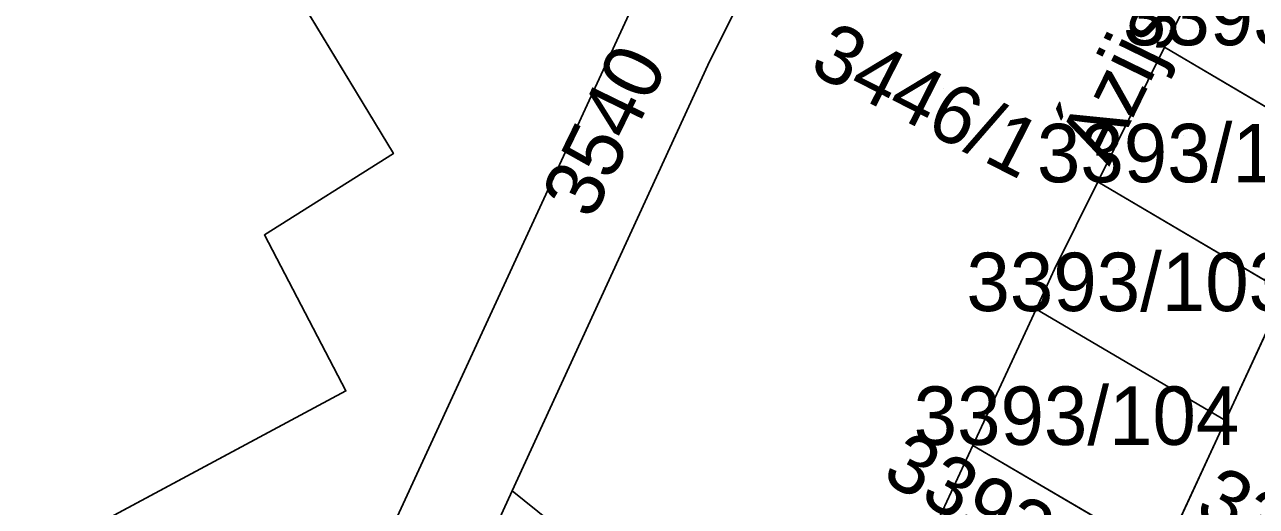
# Model space of a CAD drawing. Extents: x -262715 to -259381, y -1237238 to -1231182.
# Drawn here: x -261442.85 to -261400.66, y -1235960.92 to -1235944.43 of the extents above; entities that cross this region are included whole.
import ezdxf

# ---------------------------------------------------------------- set-up
doc = ezdxf.new("R2010")
doc.units = 0
for name, color, linetype in [('body_kn', 7, 'Continuous'), ('kladpar_druhypozemkov', 7, 'Continuous'), ('kladpar_hranice', 7, 'Continuous'), ('kladpar_parcelnecisla', 7, 'Continuous'), ('kladpar_plochy', 7, 'Continuous'), ('popisy', 7, 'Continuous')]:
    doc.layers.add(name, color=color, linetype=linetype)

msp = doc.modelspace()

# ---------------------------------------------------------------- linework, layer by layer
at = {"layer": 'body_kn'}
for p, q in [((-261403.81, -1235945.21), (-261403.81, -1235945.21)), ((-261403.81, -1235945.21), (-261403.81, -1235945.21)), ((-261419.45, -1235945.82), (-261419.45, -1235945.82)), ((-261430.22, -1235948.85), (-261430.22, -1235948.85)), ((-261406.09, -1235949.81), (-261406.09, -1235949.81)), ((-261406.09, -1235949.81), (-261406.09, -1235949.81)), ((-261434.64, -1235951.63), (-261434.64, -1235951.63)), ((-261407.58, -1235952.81), (-261407.58, -1235952.81)), ((-261408.21, -1235954.17), (-261408.21, -1235954.17)), ((-261408.21, -1235954.17), (-261408.21, -1235954.17)), ((-261431.85, -1235956.97), (-261431.85, -1235956.97)), ((-261401.72, -1235957.98), (-261401.72, -1235957.98)), ((-261401.72, -1235957.98), (-261401.72, -1235957.98)), ((-261410.37, -1235958.84), (-261410.37, -1235958.84)), ((-261410.37, -1235958.84), (-261410.37, -1235958.84)), ((-261426.16, -1235960.39), (-261426.16, -1235960.39)), ((-261426.16, -1235960.39), (-261426.16, -1235960.39))]:
    msp.add_line(p, q, dxfattribs=at)
at = {"layer": 'kladpar_druhypozemkov'}
for p, q in [((-261411.39, -1235946.63), (-261411.39, -1235946.63)), ((-261403.16, -1235948.23), (-261403.16, -1235948.23)), ((-261405.4, -1235952.81), (-261405.4, -1235952.81)), ((-261406.27, -1235957.98), (-261406.27, -1235957.98))]:
    msp.add_line(p, q, dxfattribs=at)
at = {"layer": 'kladpar_hranice'}
for p, q in [((-261403.81, -1235945.21), (-261401.46, -1235940.47)), ((-261406.09, -1235949.81), (-261403.81, -1235945.21)), ((-261403.81, -1235945.21), (-261397.52, -1235948.91)), ((-261397.52, -1235948.91), (-261403.81, -1235945.21)), ((-261406.09, -1235949.81), (-261399.69, -1235953.59)), ((-261399.69, -1235953.59), (-261406.09, -1235949.81)), ((-261399.69, -1235953.59), (-261401.72, -1235957.98)), ((-261401.72, -1235957.98), (-261399.69, -1235953.59)), ((-261410.37, -1235958.84), (-261408.21, -1235954.17)), ((-261408.21, -1235954.17), (-261401.72, -1235957.98)), ((-261401.72, -1235957.98), (-261408.21, -1235954.17)), ((-261401.72, -1235957.98), (-261403.88, -1235962.64)), ((-261411.71, -1235961.72), (-261410.37, -1235958.84)), ((-261410.37, -1235958.84), (-261403.88, -1235962.64)), ((-261403.88, -1235962.64), (-261410.37, -1235958.84))]:
    msp.add_line(p, q, dxfattribs=at)
for points in [[(-261434.73, -1235941.4), (-261430.22, -1235948.85), (-261434.64, -1235951.63), (-261431.85, -1235956.97), (-261445.42, -1235964.24), (-261447.18, -1235961.03), (-261450.04, -1235955.6), (-261453.49, -1235949.18), (-261456.18, -1235943.39), (-261456.39, -1235942.97), (-261451.92, -1235940.64), (-261454.23, -1235936.23), (-261458.69, -1235938.51), (-261460.37, -1235935.25), (-261463, -1235930.09), (-261467.6, -1235921.52), (-261470.73, -1235915.49), (-261473.34, -1235910.59), (-261446.45, -1235896.62)], [(-261404.6, -1235908.41), (-261402.81, -1235911.43), (-261410.92, -1235928.75), (-261419.45, -1235945.82), (-261426.16, -1235960.39), (-261437.51, -1235985.18), (-261439.52, -1235981.72), (-261422.09, -1235943.94), (-261404.6, -1235908.41)], [(-261439.53, -1235999.3), (-261440.17, -1235995.33), (-261441.3, -1235992.89), (-261437.51, -1235985.18), (-261436.1, -1235986.28), (-261433.77, -1235985.98), (-261432.39, -1235984.96), (-261430.91, -1235983.17), (-261428.74, -1235979.56), (-261421.41, -1235964.22), (-261426.16, -1235960.39), (-261419.45, -1235945.82), (-261410.92, -1235928.75)], [(-261401.46, -1235940.47), (-261403.81, -1235945.21), (-261406.09, -1235949.81), (-261407.58, -1235952.81), (-261408.21, -1235954.17), (-261410.37, -1235958.84), (-261411.71, -1235961.72), (-261412.83, -1235964.14), (-261414, -1235966.68), (-261416.49, -1235972.04), (-261418.71, -1235976.83), (-261419.79, -1235979.16), (-261419.99, -1235979.6), (-261421.22, -1235982.25), (-261422.36, -1235984.72), (-261423.67, -1235987.55), (-261424.98, -1235990.37), (-261427.15, -1235995.05), (-261429.46, -1236000.05), (-261431.33, -1236004.08)], [(-261422.09, -1235943.94), (-261439.52, -1235981.72), (-261448.32, -1235965.78), (-261448.74, -1235964.31), (-261448.51, -1235962.7), (-261448.04, -1235961.76), (-261447.18, -1235961.03), (-261445.42, -1235964.24), (-261431.85, -1235956.97), (-261434.64, -1235951.63), (-261430.22, -1235948.85), (-261434.73, -1235941.4)], [(-261408.21, -1235954.17), (-261407.58, -1235952.81), (-261406.09, -1235949.81)], [(-261405.21, -1235965.52), (-261403.88, -1235962.64), (-261401.72, -1235957.98)], [(-261426.16, -1235960.39), (-261421.41, -1235964.22), (-261428.74, -1235979.56), (-261430.91, -1235983.17), (-261432.39, -1235984.96), (-261433.77, -1235985.98), (-261436.1, -1235986.28), (-261437.51, -1235985.18), (-261426.16, -1235960.39)]]:
    msp.add_lwpolyline(points, dxfattribs=at)
at = {"layer": 'kladpar_plochy'}
for p, q in [((-261434.73, -1235941.4), (-261430.22, -1235948.85)), ((-261430.22, -1235948.85), (-261434.64, -1235951.63)), ((-261434.64, -1235951.63), (-261431.85, -1235956.97)), ((-261431.85, -1235956.97), (-261445.42, -1235964.24))]:
    msp.add_line(p, q, dxfattribs=at)
for points in [[(-261404.6, -1235908.41), (-261402.81, -1235911.43), (-261410.92, -1235928.75), (-261419.45, -1235945.82), (-261426.16, -1235960.39), (-261437.51, -1235985.18), (-261439.52, -1235981.72), (-261422.09, -1235943.94)], [(-261397.52, -1235948.91), (-261403.81, -1235945.21), (-261401.46, -1235940.47), (-261395.29, -1235944.11)], [(-261399.69, -1235953.59), (-261406.09, -1235949.81), (-261403.81, -1235945.21), (-261397.52, -1235948.91)], [(-261401.72, -1235957.98), (-261408.21, -1235954.17), (-261407.58, -1235952.81), (-261406.09, -1235949.81), (-261399.69, -1235953.59)], [(-261401.72, -1235957.98), (-261399.69, -1235953.59), (-261390.06, -1235959.27), (-261395.57, -1235971.17), (-261405.21, -1235965.52), (-261403.88, -1235962.64)], [(-261403.88, -1235962.64), (-261410.37, -1235958.84), (-261408.21, -1235954.17), (-261401.72, -1235957.98)], [(-261405.21, -1235965.52), (-261411.71, -1235961.72), (-261410.37, -1235958.84), (-261403.88, -1235962.64)], [(-261426.16, -1235960.39), (-261421.41, -1235964.22), (-261428.74, -1235979.56), (-261430.91, -1235983.17), (-261432.39, -1235984.96), (-261433.77, -1235985.98), (-261436.1, -1235986.28), (-261437.51, -1235985.18)]]:
    msp.add_lwpolyline(points, close=True, dxfattribs=at)
for points in [[(-261440.17, -1235995.33), (-261441.3, -1235992.89), (-261437.51, -1235985.18), (-261436.1, -1235986.28), (-261433.77, -1235985.98), (-261432.39, -1235984.96), (-261430.91, -1235983.17), (-261428.74, -1235979.56), (-261421.41, -1235964.22), (-261426.16, -1235960.39), (-261419.45, -1235945.82), (-261410.92, -1235928.75)], [(-261401.46, -1235940.47), (-261403.81, -1235945.21), (-261406.09, -1235949.81), (-261407.58, -1235952.81), (-261408.21, -1235954.17), (-261410.37, -1235958.84), (-261411.71, -1235961.72), (-261412.83, -1235964.14), (-261414, -1235966.68), (-261416.49, -1235972.04), (-261418.71, -1235976.83), (-261419.79, -1235979.16), (-261419.99, -1235979.6), (-261421.22, -1235982.25), (-261422.36, -1235984.72), (-261423.67, -1235987.55), (-261424.98, -1235990.37), (-261427.15, -1235995.05)], [(-261422.09, -1235943.94), (-261439.52, -1235981.72), (-261448.32, -1235965.78), (-261448.74, -1235964.31), (-261448.51, -1235962.7), (-261448.04, -1235961.76), (-261447.18, -1235961.03), (-261445.42, -1235964.24), (-261431.85, -1235956.97), (-261434.64, -1235951.63), (-261430.22, -1235948.85), (-261434.73, -1235941.4)]]:
    msp.add_lwpolyline(points, dxfattribs=at)

# ---------------------------------------------------------------- texts
at = {"layer": 'kladpar_parcelnecisla'}
for s, p in [('3393/101', (-261405.232, -1235945.14)), ('3393/102', (-261408.178, -1235949.83)), ('3393/103', (-261410.593, -1235954.24)), ('3393/104', (-261412.401, -1235958.82))]:
    msp.add_text(s, height=2, dxfattribs=at).set_placement(p)
for s, rotation, p in [('3446/1', 333, (-261416.042, -1235946.039)), ('3540', 64, (-261423.417, -1235951.163)), ('3393/105', 331, (-261413.552, -1235960.015)), ('3393/78', 331, (-261402.844, -1235961.203))]:
    msp.add_text(s, height=2, rotation=rotation, dxfattribs=at).set_placement(p)
at = {"layer": 'popisy'}
msp.add_text('Ázijská trieda', height=2, rotation=64, dxfattribs=at).set_placement((-261405.703, -1235949.31))

doc.saveas('drawing.dxf')
